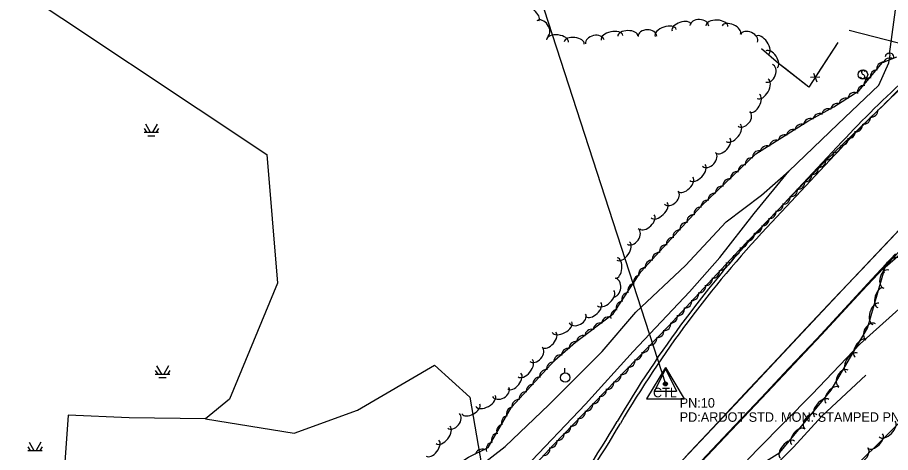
# Model space of a CAD drawing. Extents: x 978516 to 993312, y 1836504 to 1846212.
# Drawn here: x 991688.1 to 992148.6, y 1839159.2 to 1839388.9 of the extents above; entities that cross this region are included whole.
import ezdxf

# ---------------------------------------------------------------- set-up
doc = ezdxf.new("R2010")
doc.units = 0
for name, color, linetype in [('R_MOT Stage 1 Widening', 7, 'Continuous'), ('S_BASELINE', 7, 'Continuous'), ('S_CAL_CORNER', 7, 'Continuous'), ('S_CROSS_DRAIN', 7, 'Continuous'), ('S_DRG_PT_SYM', 7, 'Continuous'), ('S_DRIVEWAY', 7, 'Continuous'), ('S_EDGE_PAVEMENT', 7, 'Continuous'), ('S_FENCE', 7, 'Continuous'), ('S_PRIMARY_CTL', 7, 'Continuous'), ('S_PRIMARY_CTL_ANNOT', 7, 'Continuous'), ('S_SHOULDER', 7, 'Continuous'), ('S_SIDE_DRAIN', 7, 'Continuous'), ('S_SIGN', 7, 'Continuous'), ('S_STREAM', 7, 'Continuous'), ('S_TREE', 7, 'Continuous'), ('S_UTILITY_POLE', 7, 'Continuous')]:
    doc.layers.add(name, color=color, linetype=linetype)

msp = doc.modelspace()

# ---------------------------------------------------------------- linework, layer by layer
at = {"layer": 'R_MOT Stage 1 Widening'}
for p, q in [((992081.92, 1839279.33), (992122.9, 1839323.15)), ((992083.38, 1839277.96), (992124.37, 1839321.78))]:
    msp.add_line(p, q, dxfattribs=at)
for centre, radius, start, end in [((992550.82, 1838922.85), 585.96, 127.30397, 136.91039), ((992550.82, 1838922.85), 583.96, 127.07297, 136.91039), ((992509.83, 1838879.04), 585.96, 136.91039, 149.60235), ((992509.83, 1838879.04), 583.96, 136.91039, 149.60235), ((991521.44, 1839458.87), 559.96, 316.9104, 329.6023), ((991521.44, 1839458.87), 561.96, 316.9104, 329.6023)]:
    msp.add_arc(centre, radius, start, end, dxfattribs=at)
at = {"layer": 'S_BASELINE'}
msp.add_line((991863.71, 1839709.34), (992029.89, 1839195.4), dxfattribs=at)
at = {"layer": 'S_CAL_CORNER'}
for p, q in [((992029.98, 1839203.39), (992024.11, 1839191.57)), ((992029.98, 1839203.39), (992035.8, 1839191.57)), ((992024.11, 1839191.57), (992035.8, 1839191.57))]:
    msp.add_line(p, q, dxfattribs=at)
at = {"layer": 'S_CROSS_DRAIN'}
msp.add_arc((992148.09, 1839367.76), 2.3, 354.165, 174.4942, dxfattribs=at)
at = {"layer": 'S_DRG_PT_SYM'}
msp.add_lwpolyline([(992148.12, 1839369.5), (992148.12, 1839369.55), (992148.12, 1839369.5), (992148.07, 1839369.5), (992148.12, 1839369.5), (992148.12, 1839369.45), (992148.12, 1839369.5), (992148.17, 1839369.5)], dxfattribs=at)
at = {"layer": 'S_DRIVEWAY'}
msp.add_lwpolyline([(992155.11, 1839373.41), (992152.86, 1839375.35), (992139.8, 1839378.68), (992126.73, 1839382.02)], dxfattribs=at)
at = {"layer": 'S_EDGE_PAVEMENT'}
for points in [[(991746.04, 1838843.49), (991777.58, 1838876.78), (991812.47, 1838913.72), (991845.22, 1838948.85), (991872.6, 1838977.82), (991918.93, 1839027.28), (991954.43, 1839065.03), (991978.19, 1839090.59), (992004.6, 1839118.77), (992039.18, 1839155.47), (992069.66, 1839187.73), (992097.22, 1839217.28), (992125.95, 1839247.95), (992156.55, 1839280.23)], [(992157.76, 1839281.41), (992145.51, 1839268.55), (992133.25, 1839255.68), (992118.66, 1839240.23), (992104.07, 1839224.78), (992089.16, 1839208.9), (992074.25, 1839193.03), (992057.28, 1839174.9), (992040.3, 1839156.77)]]:
    msp.add_lwpolyline(points, dxfattribs=at)
at = {"layer": 'S_FENCE'}
for p, q in [((992111.39, 1839357.27), (992106.39, 1839357.08)), ((992107.95, 1839359.49), (992109.83, 1839354.86))]:
    msp.add_line(p, q, dxfattribs=at)
for points in [[(992120.82, 1839375.66), (992105.56, 1839352.02), (992089.6, 1839364.56), (992080.58, 1839372.24)], [(992120.82, 1839375.66), (992109.97, 1839358.86)], [(992093.08, 1839361.82), (992089.6, 1839364.56), (992080.58, 1839372.24)], [(992107.8, 1839355.5), (992105.56, 1839352.02), (992093.08, 1839361.82)]]:
    msp.add_lwpolyline(points, dxfattribs=at)
at = {"layer": 'S_PRIMARY_CTL'}
for p, q in [((992029.89, 1839204.1), (992019.86, 1839187.59)), ((992029.89, 1839204.1), (992039.72, 1839187.59)), ((992019.86, 1839187.59), (992039.72, 1839187.59))]:
    msp.add_line(p, q, dxfattribs=at)
for radius in [1.04, 0.609, 0.344]:
    msp.add_circle((992029.89, 1839195.4), radius, dxfattribs=at)
at = {"layer": 'S_SHOULDER'}
for points in [[(991749.45, 1838835.42), (991774.88, 1838861.98), (991805.85, 1838895.14), (991839.35, 1838930.19), (991863.5, 1838956.55), (991898.26, 1838993.25), (991927.08, 1839024.83), (991955.45, 1839054.93), (991988.97, 1839090.45), (992022.77, 1839126.13), (992048.8, 1839154), (992080.53, 1839187.74), (992112.17, 1839221.22), (992133.72, 1839244.47), (992175.7, 1839289.23)], [(992151.16, 1839264.02), (992138.76, 1839250.67), (992124.25, 1839234.95), (992109.75, 1839219.24), (992095.04, 1839203.63), (992080.33, 1839188.03), (992063.17, 1839169.86), (992046, 1839151.69)]]:
    msp.add_lwpolyline(points, dxfattribs=at)
at = {"layer": 'S_SIDE_DRAIN'}
msp.add_line((992148.12, 1839369.5), (992151.69, 1839396.75), dxfattribs=at)
at = {"layer": 'S_SIGN'}
msp.add_circle((992134.07, 1839358.73), 2.49, dxfattribs=at)
for centre, radius, start, end in [((992133.92, 1839357.91), 1.28, 204.641, 335.359), ((992134.76, 1839360.06), 1.5, 167.1196, 241.9813), ((992134.15, 1839360), 0.95, 16.5258, 156.8957), ((992133.66, 1839357.39), 1.4, 358.6529, 73.7063)]:
    msp.add_arc(centre, radius, start, end, dxfattribs=at)
at = {"layer": 'S_STREAM'}
for p, q in [((991754.9, 1839330.16), (991756.22, 1839328.26)), ((991755.6, 1839332.72), (991758.12, 1839328.22)), ((991761.84, 1839332.6), (991759.36, 1839328.26)), ((991762.58, 1839330.16), (991761.26, 1839328.26)), ((991754.9, 1839328.3), (991762.5, 1839328.26)), ((991756.84, 1839326.4), (991760.64, 1839326.4)), ((991761.55, 1839205.02), (991764.07, 1839200.52)), ((991767.79, 1839204.9), (991765.31, 1839200.56)), ((991760.85, 1839202.46), (991762.17, 1839200.56)), ((991760.85, 1839200.6), (991768.45, 1839200.56)), ((991768.52, 1839202.46), (991767.21, 1839200.56)), ((991762.79, 1839198.7), (991766.59, 1839198.7)), ((991694.26, 1839164.7), (991696.77, 1839160.2)), ((991700.5, 1839164.58), (991698.01, 1839160.24)), ((991693.56, 1839162.14), (991694.88, 1839160.24)), ((991693.56, 1839160.28), (991701.15, 1839160.24)), ((991701.23, 1839162.14), (991699.91, 1839160.24))]:
    msp.add_line(p, q, dxfattribs=at)
for points in [[(991146.16, 1839433.54), (991489.7, 1839550.88), (991623.28, 1839495.97), (991675.21, 1839412.82), (991819.69, 1839316.57), (991825.3, 1839248.51), (991800.02, 1839187.41), (991787.28, 1839177), (991747.13, 1839177.55), (991714.82, 1839178.96), (991711.59, 1839131.85), (991753.47, 1839114.1), (991769.45, 1839079.18), (991740.61, 1839037.46), (991618.64, 1838989.31), (991584.86, 1838966.19)], [(992142.44, 1839353.14), (992147.75, 1839364.98), (992148.4, 1839369.3)], [(991700.05, 1838881.02), (991734.5, 1838916.92), (991772.03, 1838956.04), (991810.22, 1838997.46), (991843.51, 1839029.65), (991884.39, 1839073.09), (991925.68, 1839118.37), (991955.91, 1839151.2), (991987.67, 1839184.68), (992012.96, 1839212.49), (992042.55, 1839244.08), (992058.5, 1839262.12), (992076.63, 1839285.42), (992095.03, 1839307.77), (992120.76, 1839332.49), (992142.44, 1839353.14)], [(991692.45, 1838888.39), (991706.2, 1838904.39), (991719.84, 1838917.95), (991747.99, 1838944.86), (991774.03, 1838974.37), (991806.47, 1839007.69), (991831.31, 1839033.49), (991862.55, 1839067.48), (991877.63, 1839086.4), (991915.12, 1839127.53), (991932.24, 1839147.41), (991932.95, 1839152.68), (991945.43, 1839162.35), (991968.35, 1839184.4), (991996.56, 1839212.55), (992014.36, 1839233.26), (992040.55, 1839257.94), (992061.86, 1839280.93), (992080.62, 1839295.08), (992095.03, 1839307.77)], [(991762.8, 1838823.65), (991786.25, 1838847.64), (991806.95, 1838873.44), (991829.09, 1838896.3), (991860.49, 1838929.54), (991897.08, 1838971.06), (991932.13, 1839008.16), (991968.33, 1839047.8), (992010.07, 1839089.26), (992044.73, 1839125.22), (992078.48, 1839160.85), (992107.27, 1839190.04), (992132.53, 1839216.63), (992171.75, 1839251.73)], [(991787.28, 1839177), (991834.13, 1839169.45), (991867.4, 1839181.5), (991908.11, 1839205.38), (991926.73, 1839188.35), (991932.95, 1839152.68)], [(992135.58, 1839200.08), (992112.39, 1839178.44), (992097.39, 1839162.09), (992081.72, 1839146.13), (992025.68, 1839082.44), (992019.36, 1839069.6), (992000.36, 1839052.6), (991976.85, 1839034.05), (991954.1, 1839009.58), (991904.06, 1838952.99), (991885.71, 1838933.73), (991844.2, 1838887.67), (991809.51, 1838849.16), (991783.54, 1838821.82), (991768.33, 1838807.36)]]:
    msp.add_lwpolyline(points, dxfattribs=at)
at = {"layer": 'S_TREE'}
for points in [[(991677.58, 1838892.71), (991713.53, 1838929.37), (991746.61, 1838964.71), (991779.36, 1839001.19), (991806.24, 1839028.46), (991838.88, 1839065.36), (991855.95, 1839086.49), (991891.26, 1839120.87), (991913.59, 1839148.68), (991925.96, 1839156.68), (991936.46, 1839161.88), (991948.64, 1839183.14), (991971.59, 1839207.99), (991982.45, 1839217.48), (992002.27, 1839232.33), (992017, 1839254.62), (992048.72, 1839289.22), (992077.65, 1839316.89), (992105, 1839334.09), (992118.72, 1839341.74), (992131.91, 1839350.19), (992144.45, 1839365.1), (992151.92, 1839368.07)], [(992161.64, 1839359.77), (992146.36, 1839343.98), (992114.34, 1839313.1), (992068.74, 1839266.02), (992031.35, 1839225.68), (991970.62, 1839163), (991929.52, 1839118.55), (991886.72, 1839073.44), (991836.77, 1839019.62), (991780.59, 1838962.72), (991723.1, 1838902.04), (991698.61, 1838874.58)], [(991910.95, 1838969.49), (991918.51, 1838998.32), (991964.97, 1839037.97), (991993.5, 1839064.13), (992020.81, 1839095.82), (992047.88, 1839129.37), (992073.87, 1839148.91), (992090.26, 1839159.21), (992117.36, 1839192.02), (992136.51, 1839224.78), (992145.71, 1839257.01), (992174.81, 1839282.18)], [(992180.57, 1839201.95), (992095.46, 1839117.67), (992027.8, 1839041.01), (991958.63, 1838968.41), (991926.42, 1838939.79)]]:
    msp.add_lwpolyline(points, dxfattribs=at)
for centre, major_axis, ratio, start_param, end_param in [((991958.84, 1839390.32), (-4.27, 3.22), 0.540699, 3.141593, 6.283185), ((991964.98, 1839383.07), (-2.85, 4.05), 0.68531, 3.141593, 6.283185), ((992030.05, 1839380.69), (-5.57, -1.86), 0.550069, 3.141593, 6.283185), ((992038.46, 1839383.5), (-5.07, -1.69), 0.540689, 3.141593, 6.283185), ((992047.76, 1839384.38), (-4.95, 0.2), 0.685304, 3.141593, 6.283185), ((992057.02, 1839384.26), (-5.86, 0.24), 0.550074, 3.141593, 6.283185), ((992064.67, 1839382.26), (-4.88, 2.19), 0.540698, 3.141593, 6.283185), ((991972.99, 1839376.4), (-5.83, 0.66), 0.550075, 3.141593, 6.283185), ((991992.67, 1839375.99), (-4.85, -1.02), 0.685299, 3.141593, 6.283185), ((992001.68, 1839378.14), (-5.74, -1.2), 0.550071, 3.141593, 6.283185), ((992010.07, 1839379.01), (-5.35, -0.1), 0.540693, 3.141593, 6.283185), ((992020.38, 1839378.95), (-4.95, -0.1), 0.685303, 3.141593, 6.283185), ((992073.96, 1839377.8), (-4.52, 2.03), 0.685309, 3.141593, 6.283185), ((992080.86, 1839374.07), (-3.3, 4.85), 0.550079, 3.141593, 6.283185), ((991981.8, 1839375.41), (-5.31, 0.6), 0.540695, 3.141593, 6.283185), ((992085.84, 1839366.74), (-3.01, 4.42), 0.540699, 3.141593, 6.283185), ((992148.29, 1839363.8), (-2.01, 3.04), 0.985707, 5.19362, 6.966821), ((992084.62, 1839359.41), (1.69, 4.66), 0.685296, 3.141593, 6.283185), ((992141.58, 1839357.55), (-2.03, -3.02), 0.999335, 3.719136, 5.492336), ((992144.96, 1839361.63), (-2.03, -3.02), 0.999335, 3.719136, 5.492336), ((992138.23, 1839353.46), (-2.03, -3.02), 0.999335, 3.719136, 5.492336), ((992081.21, 1839351.22), (2.86, 5.12), 0.550067, 3.141593, 6.283185), ((992134.75, 1839349.42), (-2.03, -3.02), 0.999335, 3.719136, 5.492336), ((992076.88, 1839343.48), (2.61, 4.67), 0.540686, 3.141593, 6.283185), ((992129.62, 1839345.6), (-0.46, -3.61), 0.998438, 2.950953, 4.724153), ((992120.59, 1839339.78), (-0.46, -3.61), 0.998438, 2.950953, 4.724153), ((992125.04, 1839342.67), (-0.46, -3.61), 0.998438, 2.950953, 4.724153), ((992145.72, 1839347.25), (3.6, 0.55), 0.998951, 4.475934, 4.49431), ((992142.08, 1839343.56), (3.64, 0.21), 0.99884, 0.002016, 0.026984), ((992071.29, 1839335.32), (3.11, 3.86), 0.685294, 3.141593, 6.283185), ((992111.21, 1839334.5), (-0.72, -3.57), 0.998517, 2.961649, 4.73485), ((992115.9, 1839337.04), (-0.72, -3.57), 0.998517, 2.961649, 4.73485), ((992138.29, 1839339.85), (3.64, 0.21), 0.99884, 4.536969, 6.310169), ((992106.39, 1839331.85), (-3.28, -1.59), 0.999352, 3.934398, 5.707599), ((992134.38, 1839336.08), (3.64, 0.21), 0.99884, 4.536969, 6.310169), ((992065.68, 1839327.95), (3.68, 4.57), 0.550066, 3.141593, 6.283185), ((992097.31, 1839326.11), (-3.28, -1.59), 0.999352, 3.934398, 5.707599), ((992101.78, 1839328.96), (-3.28, -1.59), 0.999352, 3.934398, 5.707599), ((992130.29, 1839332.18), (3.64, 0.21), 0.99884, 4.536969, 6.310169), ((992060.19, 1839321.21), (3.67, 3.89), 0.540686, 3.141593, 6.283185), ((992092.87, 1839323.23), (-3.28, -1.59), 0.999352, 3.934398, 5.707599), ((992122.65, 1839324.82), (3.64, 0.21), 0.99884, 4.536969, 6.310169), ((992126.4, 1839328.53), (3.64, 0.21), 0.99884, 4.536969, 6.310169), ((992083.52, 1839317.48), (-3.28, -1.59), 0.999352, 3.934398, 5.707599), ((992088.32, 1839320.46), (-3.28, -1.59), 0.999352, 3.934398, 5.707599), ((992118.86, 1839321.11), (3.64, 0.21), 0.99884, 4.536969, 6.310169), ((992052.92, 1839313.9), (3.4, 3.6), 0.685294, 3.141593, 6.283185), ((992079.35, 1839314.88), (-2.16, -2.93), 0.999314, 3.652097, 5.425297), ((992114.94, 1839317.34), (3.64, 0.21), 0.99884, 4.536969, 6.310169), ((992046.75, 1839306.99), (4.03, 4.26), 0.550066, 3.141593, 6.283185), ((992071.77, 1839307.49), (-2.16, -2.93), 0.999314, 3.652097, 5.425297), ((992075.54, 1839311.19), (-2.16, -2.93), 0.999314, 3.652097, 5.425297), ((992110.85, 1839313.32), (3.23, 1.68), 0.999262, 4.146682, 5.919882), ((992067.86, 1839303.85), (-2.16, -2.93), 0.999314, 3.652097, 5.425297), ((992103.46, 1839305.7), (3.23, 1.68), 0.999262, 4.146682, 5.919882), ((992107.08, 1839309.54), (3.23, 1.68), 0.999262, 4.146682, 5.919882), ((992040.56, 1839300.77), (3.84, 3.72), 0.540686, 3.141593, 6.283185), ((992063.76, 1839299.97), (-2.16, -2.93), 0.999314, 3.652097, 5.425297), ((992099.8, 1839301.86), (3.23, 1.68), 0.999262, 4.146682, 5.919882), ((992032.98, 1839293.78), (3.56, 3.45), 0.685294, 3.141593, 6.283185), ((992059.82, 1839296.22), (-2.16, -2.93), 0.999314, 3.652097, 5.425297), ((992096.01, 1839297.96), (3.23, 1.68), 0.999262, 4.146682, 5.919882), ((992052.25, 1839288.82), (-2.16, -2.93), 0.999314, 3.652097, 5.425297), ((992056.02, 1839292.52), (-2.16, -2.93), 0.999314, 3.652097, 5.425297), ((992092.06, 1839293.92), (3.23, 1.68), 0.999262, 4.146682, 5.919882), ((992026.52, 1839287.14), (4.21, 4.09), 0.550066, 3.141593, 6.283185), ((992048.61, 1839285.17), (-3.35, -1.44), 0.999204, 4.248686, 6.021886), ((992088.29, 1839290.14), (3.23, 1.68), 0.999262, 4.146682, 5.919882), ((992020.17, 1839280.95), (3.83, 3.73), 0.540686, 3.141593, 6.283185), ((992044.77, 1839281.03), (-3.35, -1.44), 0.999204, 4.248686, 6.021886), ((992081.01, 1839282.46), (3.23, 1.68), 0.999262, 4.146682, 5.919882), ((992084.67, 1839286.3), (3.23, 1.68), 0.999262, 4.146682, 5.919882), ((992041.09, 1839277.02), (-3.35, -1.44), 0.999204, 4.248686, 6.021886), ((992077.22, 1839278.55), (3.23, 1.68), 0.999262, 4.146682, 5.919882), ((992012.72, 1839273.27), (2.85, 4.06), 0.685294, 3.141593, 6.283185), ((992037.54, 1839273.09), (-3.35, -1.44), 0.999204, 4.248686, 6.021886), ((992073.27, 1839274.52), (3.23, 1.68), 0.999262, 4.146682, 5.919882), ((992007.62, 1839265.54), (3.37, 4.8), 0.550066, 3.141593, 6.283185), ((992034.02, 1839269.15), (-3.35, -1.44), 0.999204, 4.248686, 6.021886), ((992069.5, 1839270.74), (3.23, 1.68), 0.999262, 4.146682, 5.919882), ((992026.52, 1839261.12), (-3.35, -1.44), 0.999204, 4.248686, 6.021886), ((992030.36, 1839265.26), (-3.35, -1.44), 0.999204, 4.248686, 6.021886), ((992065.86, 1839266.83), (3.12, 1.88), 0.999282, 4.105677, 5.878878), ((992004.04, 1839256.55), (0.46, 5.33), 0.540691, 3.141593, 6.283185), ((992022.84, 1839257.11), (-3.35, -1.44), 0.999204, 4.248686, 6.021886), ((992062.28, 1839262.92), (3.12, 1.88), 0.999282, 4.105677, 5.878878), ((992149.66, 1839257.62), (-4.44, -3.84), 0.549425, 3.141593, 6.283185), ((992019.29, 1839253.18), (-3.35, -1.44), 0.999204, 4.248686, 6.021886), ((992054.72, 1839254.81), (3.12, 1.88), 0.999282, 4.105677, 5.878878), ((992058.58, 1839258.93), (3.12, 1.88), 0.999282, 4.105677, 5.878878), ((992146.39, 1839250.71), (-1.36, -4.77), 0.68477, 3.141593, 6.283185), ((992002.9, 1839246.31), (0.43, 4.94), 0.6853, 3.141593, 6.283185), ((992016.63, 1839249.11), (-1.69, -3.23), 0.999362, 3.724345, 5.497546), ((992051.04, 1839250.95), (3.12, 1.88), 0.999282, 4.105677, 5.878878), ((992013.63, 1839244.7), (-1.69, -3.23), 0.999362, 3.724345, 5.497546), ((992047.5, 1839247.02), (3.12, 1.88), 0.999282, 4.105677, 5.878878), ((992143.31, 1839240.87), (-1.47, -5.14), 0.540273, 3.141593, 6.283185), ((991998.41, 1839240.68), (4.29, 4), 0.550066, 3.141593, 6.283185), ((992010.49, 1839240), (-1.69, -3.23), 0.999362, 3.724345, 5.497546), ((992043.92, 1839243.11), (3.12, 1.88), 0.999282, 4.105677, 5.878878), ((991991.92, 1839234.64), (3.91, 3.65), 0.540686, 3.141593, 6.283185), ((992007.49, 1839235.47), (-1.69, -3.23), 0.999362, 3.724345, 5.497546), ((992040.22, 1839239.12), (3.12, 1.88), 0.999282, 4.105677, 5.878878), ((992140.87, 1839232.35), (-1.61, -5.64), 0.549646, 3.141593, 6.283185), ((991983.45, 1839229.93), (4.37, 2.33), 0.685296, 3.141593, 6.283185), ((992004.6, 1839231.02), (-1.69, -3.23), 0.999362, 3.724345, 5.497546), ((992036.36, 1839235), (3.12, 1.88), 0.999282, 4.105677, 5.878878), ((991975.4, 1839225.34), (5.18, 2.76), 0.550068, 3.141593, 6.283185), ((991995.52, 1839223.95), (-3.63, -0.3), 0.999085, 4.385892, 6.159093), ((991999.84, 1839227.09), (-3.63, -0.3), 0.999085, 4.385892, 6.159093), ((992029.18, 1839227.26), (2.69, 2.46), 0.999333, 3.885153, 5.658353), ((992032.68, 1839231.14), (3.12, 1.88), 0.999282, 4.105677, 5.878878), ((992138.17, 1839222.9), (-2.5, -4.28), 0.6846, 3.141593, 6.283185), ((991990.99, 1839220.59), (-3.63, -0.3), 0.999085, 4.385892, 6.159093), ((992025.51, 1839223.43), (2.69, 2.46), 0.999333, 3.885153, 5.658353), ((991968.59, 1839218.66), (3.5, 4.04), 0.540686, 3.141593, 6.283185), ((991986.63, 1839217.33), (-3.63, -0.3), 0.999085, 4.385892, 6.159093), ((992021.73, 1839219.52), (2.69, 2.46), 0.999333, 3.885153, 5.658353), ((992132.74, 1839214.14), (-2.7, -4.62), 0.540139, 3.141593, 6.283185), ((991961.65, 1839211.04), (3.24, 3.75), 0.685294, 3.141593, 6.283185), ((991978.73, 1839210.6), (-3.62, -0.37), 0.999, 4.443524, 6.216724), ((991982.66, 1839214.13), (-3.62, -0.37), 0.999, 4.443524, 6.216724), ((992017.77, 1839215.49), (2.69, 2.46), 0.999333, 3.885153, 5.658353), ((991974.67, 1839207.15), (-3.62, -0.37), 0.999, 4.443524, 6.216724), ((992014.01, 1839211.71), (2.69, 2.46), 0.999333, 3.885153, 5.658353), ((992128.26, 1839206.48), (-2.96, -5.07), 0.549509, 3.141593, 6.283185), ((991955.9, 1839203.7), (3.73, 4.53), 0.550066, 3.141593, 6.283185), ((991970.88, 1839203.35), (-2.47, -2.68), 0.999337, 3.825789, 5.598989), ((992010.38, 1839207.86), (2.69, 2.46), 0.999333, 3.885153, 5.658353), ((991950.26, 1839196.86), (3.4, 4.13), 0.540686, 3.141593, 6.283185), ((991967.19, 1839199.36), (-2.47, -2.68), 0.999337, 3.825789, 5.598989), ((992002.93, 1839200.12), (2.69, 2.46), 0.999333, 3.885153, 5.658353), ((992006.72, 1839204.03), (2.69, 2.46), 0.999333, 3.885153, 5.658353), ((992123.82, 1839198.36), (-2.5, -4.28), 0.6846, 3.141593, 6.283185), ((991963.62, 1839195.44), (-2.47, -2.68), 0.999337, 3.825789, 5.598989), ((991998.98, 1839196.09), (2.69, 2.46), 0.999333, 3.885153, 5.658353), ((991943, 1839191.08), (4.34, 2.39), 0.685295, 3.141593, 6.283185), ((991956.42, 1839187.64), (-2.47, -2.68), 0.999337, 3.825789, 5.598989), ((991960.09, 1839191.51), (-2.47, -2.68), 0.999337, 3.825789, 5.598989), ((991995.21, 1839192.31), (2.69, 2.46), 0.999333, 3.885153, 5.658353), ((992117.99, 1839189.46), (-3.4, -4.12), 0.540082, 3.141593, 6.283185), ((991935.02, 1839186.38), (5.14, 2.83), 0.550067, 3.141593, 6.283185), ((991952.56, 1839183.51), (-2.47, -2.68), 0.999337, 3.825789, 5.598989), ((991991.59, 1839188.46), (2.69, 2.46), 0.999333, 3.885153, 5.658353), ((992112.34, 1839182.62), (-3.74, -4.53), 0.549452, 3.141593, 6.283185), ((991927.26, 1839182.1), (4.68, 2.58), 0.540687, 3.141593, 6.283185), ((991949.67, 1839179.65), (-2.83, -2.29), 0.999298, 4.195788, 5.968988), ((991987.92, 1839184.63), (2.69, 2.46), 0.999333, 3.885153, 5.658353), ((991918.14, 1839175.87), (3.08, 3.88), 0.685294, 3.141593, 6.283185), ((991947.06, 1839175.04), (-2.83, -2.29), 0.999298, 4.195788, 5.968988), ((991980.18, 1839176.69), (2.69, 2.46), 0.999333, 3.885153, 5.658353), ((991984.14, 1839180.72), (2.69, 2.46), 0.999333, 3.885153, 5.658353), ((992106.65, 1839175.32), (-3.16, -3.82), 0.684528, 3.141593, 6.283185), ((991912.58, 1839168.46), (3.65, 4.59), 0.550066, 3.141593, 6.283185), ((991944.5, 1839170.42), (-2.83, -2.29), 0.999298, 4.195788, 5.968988), ((991976.42, 1839172.91), (2.69, 2.46), 0.999333, 3.885153, 5.658353), ((992099.88, 1839167.54), (-3.4, -4.12), 0.540082, 3.141593, 6.283185), ((992146.84, 1839171.54), (4.17, 4.13), 0.549454, 3.141943, 6.283535), ((991941.79, 1839165.82), (-2.83, -2.29), 0.999298, 4.195788, 5.968988), ((991972.79, 1839169.06), (2.69, 2.46), 0.999333, 3.885153, 5.658353), ((992140.54, 1839165.3), (3.8, 3.76), 0.540084, 3.141932, 6.283524), ((991907.06, 1839161.51), (3.33, 4.19), 0.540686, 3.141593, 6.283185), ((991938.95, 1839160.94), (-2.83, -2.29), 0.999298, 4.195788, 5.968988), ((991969.13, 1839165.23), (2.69, 2.46), 0.999333, 3.885153, 5.658353), ((992094.24, 1839160.7), (-3.74, -4.53), 0.549452, 3.141593, 6.283185), ((991933.13, 1839157.3), (-3.26, -1.62), 0.999392, 3.825789, 5.598989), ((991965.38, 1839161.2), (2.37, 2.77), 0.999336, 3.787678, 5.560879), ((992133.04, 1839158.23), (3.52, 3.49), 0.684531, 3.142165, 6.283758)]:
    msp.add_ellipse(centre, major_axis=major_axis, ratio=ratio, start_param=start_param, end_param=end_param, dxfattribs=at)
at = {"layer": 'S_UTILITY_POLE'}
msp.add_line((991976.92, 1839201.26), (991976.92, 1839203.74), dxfattribs=at)
msp.add_circle((991977.06, 1839198.74), 2.5, dxfattribs=at)

# ---------------------------------------------------------------- texts
at = {"layer": 'S_PRIMARY_CTL'}
msp.add_text('CTL', height=5, dxfattribs=at).set_placement((992023.31, 1839188.33))
at = {"layer": 'S_PRIMARY_CTL_ANNOT'}
for s, p in [('PN:10', (992037.39, 1839182.9)), ('PD:ARDOT STD. MON. STAMPED PN:10', (992037.39, 1839175.4))]:
    msp.add_text(s, height=5, dxfattribs=at).set_placement(p)

doc.saveas('drawing.dxf')
